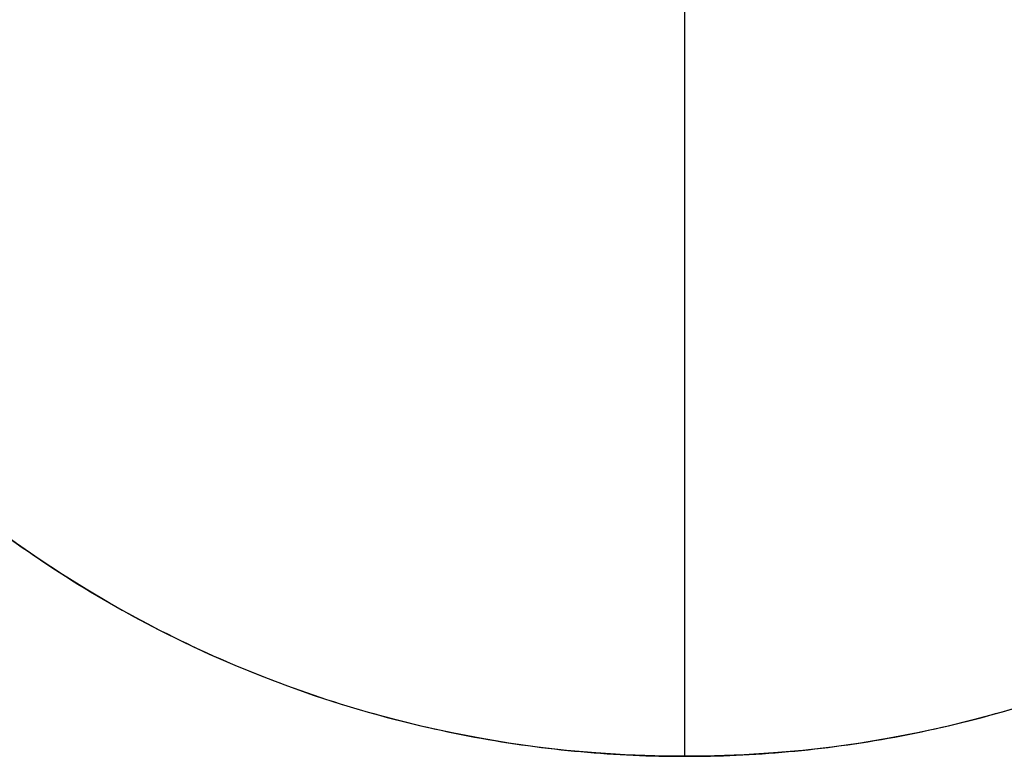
# Model space of a CAD drawing. Header units: millimetres. Extents: x 1690 to 2693, y 642 to 671.
# Tile 648 of 656: x 2677.81 to 2686.13, y 646.39 to 652.61. Entities that reach past the tile are written whole.
import ezdxf

# ---------------------------------------------------------------- set-up
doc = ezdxf.new("R2010")
doc.units = ezdxf.units.MM
doc.layers.add('Layer 01', color=7, linetype='Continuous')

msp = doc.modelspace()

# ---------------------------------------------------------------- linework, layer by layer
at = {"layer": 'Layer 01'}
for p, q in [((2683.4274, 646.3888, 1095.2412), (2683.4274, 665.8888, 1095.2412)), ((2683.4274, 646.3888, 1093.2412), (2683.4274, 665.8888, 1093.2412))]:
    msp.add_line(p, q, dxfattribs=at)
msp.add_circle((2683.4274, 656.1388, 1095.2412), 9.75, dxfattribs=at)
for points in [[(2693.1774, 656.1388, 1095.2412), (2693.1774, 646.3888, 1095.2412), (2683.4274, 646.3888, 1095.2412), (2673.6774, 646.3888, 1095.2412), (2673.6774, 656.1388, 1095.2412), (2673.6774, 665.8888, 1095.2412), (2683.4274, 665.8888, 1095.2412), (2693.1774, 665.8888, 1095.2412), (2693.1774, 656.1388, 1095.2412)], [(2693.1774, 656.1388, 1093.2412), (2693.1774, 646.3888, 1093.2412), (2683.4274, 646.3888, 1093.2412), (2673.6774, 646.3888, 1093.2412), (2673.6774, 656.1388, 1093.2412), (2673.6774, 665.8888, 1093.2412), (2683.4274, 665.8888, 1093.2412), (2693.1774, 665.8888, 1093.2412), (2693.1774, 656.1388, 1093.2412)], [(2693.1774, 656.1388, 1094.2412), (2693.1774, 646.3888, 1094.2412), (2683.4274, 646.3888, 1094.2412), (2673.6774, 646.3888, 1094.2412), (2673.6774, 656.1388, 1094.2412), (2673.6774, 665.8888, 1094.2412), (2683.4274, 665.8888, 1094.2412), (2693.1774, 665.8888, 1094.2412), (2693.1774, 656.1388, 1094.2412)]]:
    msp.add_rational_spline(points, [1, 0.707106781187, 1, 0.707106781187, 1, 0.707106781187, 1, 0.707106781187, 1], degree=2, knots=[-61.261057, -61.261057, -61.261057, -45.945793, -45.945793, -30.630528, -30.630528, -15.315264, -15.315264, 0, 0, 0], dxfattribs=at)
msp.add_open_spline([(2683.4274, 646.3888, 1095.2412), (2683.4274, 646.3888, 1093.2412)], degree=1, dxfattribs=at)

doc.saveas('drawing.dxf')
